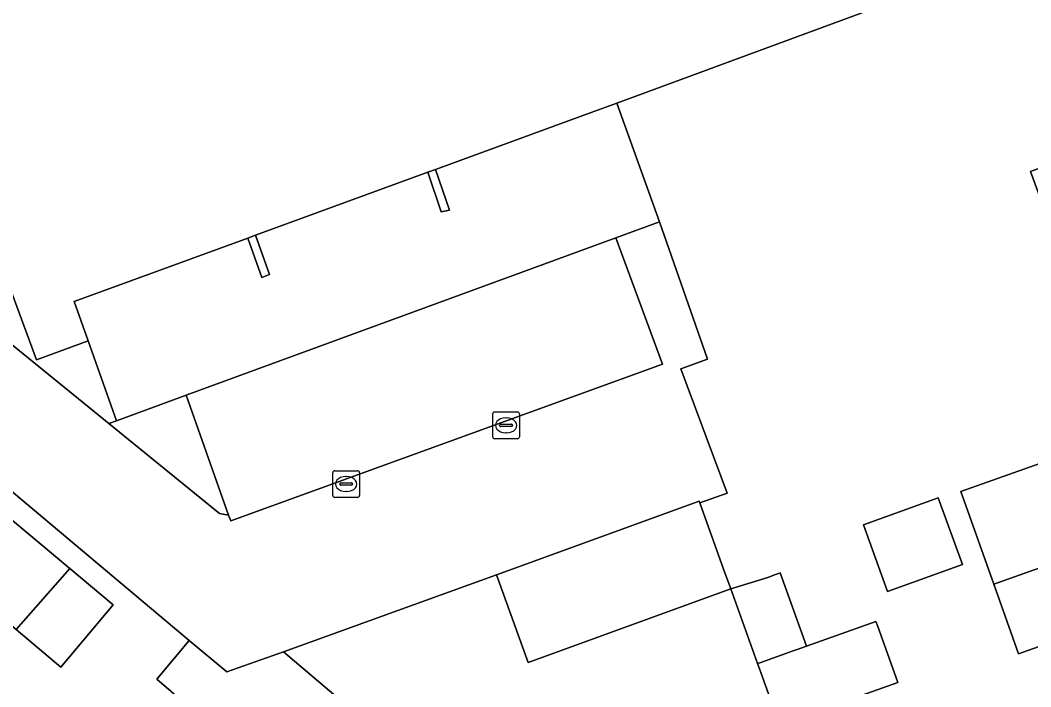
# Model space of a CAD drawing. Extents: x 162523 to 163266, y 381230 to 382050.
# Drawn here: x 162737.39 to 162775.21, y 381676.99 to 381701.94 of the extents above; entities that cross this region are included whole.
import ezdxf

# ---------------------------------------------------------------- set-up
doc = ezdxf.new("R2010")
doc.units = 0
for name, color, linetype in [('IMGEO_Erf', 7, 'Continuous'), ('IMGEO_Groenvoorziening', 7, 'Continuous'), ('IMGEO_Hek', 7, 'Continuous'), ('IMGEO_Kolk', 7, 'Continuous'), ('IMGEO_Muur', 7, 'Continuous'), ('IMGEO_Pand', 7, 'Continuous'), ('IMGEO_Parkeervlak_open', 7, 'Continuous'), ('IMGEO_Rijbaan_lokaal_open', 7, 'Continuous'), ('IMGEO_Voetpad_open', 7, 'Continuous')]:
    doc.layers.add(name, color=color, linetype=linetype)

msp = doc.modelspace()

# ---------------------------------------------------------------- linework, layer by layer
at = {"layer": 'IMGEO_Erf'}
for points in [[(162775.358, 381704.61), (162773.427, 381703.898), (162759.719, 381698.841), (162761.312, 381694.398), (162763.112, 381689.257), (162762.115, 381688.89), (162763.84, 381684.24), (162762.819, 381683.875), (162763.711, 381681.402), (162763.98, 381680.658), (162756.398, 381677.905), (162755.212, 381681.19), (162747.24, 381678.307), (162791.576, 381640.722)], [(162776.989, 381691.384), (162775.198, 381696.284), (162778.03, 381697.323)], [(162743.712, 381678.731), (162725.082, 381694.378), (162723.957, 381693.034), (162723.028, 381693.819), (162721.439, 381695.164), (162720.169, 381693.71), (162714.873, 381687.637), (162707.471, 381678.788)], [(162781.654, 381680.681), (162774.751, 381678.226), (162773.823, 381680.834), (162772.59, 381684.301), (162779.492, 381686.754)], [(162708.247, 381673.791), (162737.568, 381648.656), (162753.805, 381667.586), (162749.306, 381671.531), (162746.943, 381673.752), (162743.853, 381676.657), (162743.574, 381676.361), (162742.497, 381677.285), (162743.712, 381678.731)]]:
    msp.add_lwpolyline(points, dxfattribs=at)
for points in [[(162759.719, 381698.841), (162759.577, 381698.788), (162758.762, 381698.488), (162752.935, 381696.356), (162753.451, 381694.834), (162753.147, 381694.769), (162752.645, 381696.25), (162746.198, 381693.892), (162746.724, 381692.421), (162746.428, 381692.315), (162745.902, 381693.784), (162739.415, 381691.411), (162739.934, 381689.946), (162740.995, 381686.951), (162743.596, 381687.903), (162759.681, 381693.793), (162761.312, 381694.398)], [(162771.747, 381684.067), (162772.649, 381681.567), (162769.846, 381680.555), (162768.944, 381683.055)], [(162737.105, 381683.224), (162739.243, 381681.425), (162740.869, 381680.058), (162738.912, 381677.731), (162737.24, 381679.138), (162735.148, 381680.898)], [(162763.98, 381680.658), (162765.373, 381681.09), (162765.658, 381681.193), (162765.767, 381681.233), (162765.827, 381681.255), (162766.816, 381678.514), (162769.413, 381679.439), (162769.468, 381679.287), (162770.236, 381677.161), (162767.383, 381676.146), (162765.806, 381675.584), (162765.104, 381677.524), (162765.037, 381677.71), (162764.983, 381677.862)]]:
    msp.add_lwpolyline(points, close=True, dxfattribs=at)
at = {"layer": 'IMGEO_Groenvoorziening'}
msp.add_lwpolyline([(162740.709, 381686.849), (162744.852, 381683.483), (162745.186, 381683.412), (162743.596, 381687.903), (162740.995, 381686.951)], close=True, dxfattribs=at)
at = {"layer": 'IMGEO_Hek'}
for points in [[(162740.995, 381686.951), (162739.934, 381689.946)], [(162743.596, 381687.903), (162740.995, 381686.951)]]:
    msp.add_lwpolyline(points, dxfattribs=at)
at = {"layer": 'IMGEO_Kolk'}
for p, q in [((162755.072, 381686.353), (162755.072, 381687.205)), ((162755.147, 381687.279), (162755.999, 381687.279)), ((162756.073, 381687.205), (162756.073, 381686.353)), ((162755.331, 381686.773), (162755.331, 381686.785)), ((162755.769, 381686.736), (162755.371, 381686.736)), ((162755.374, 381686.822), (162755.772, 381686.822)), ((162755.56, 381687.059), (162755.585, 381687.059)), ((162755.815, 381686.785), (162755.815, 381686.773)), ((162755.583, 381686.499), (162755.558, 381686.499)), ((162755.999, 381686.279), (162755.147, 381686.279)), ((162749.087, 381684.156), (162749.087, 381685.008)), ((162749.162, 381685.082), (162750.014, 381685.082)), ((162749.575, 381684.862), (162749.6, 381684.862)), ((162750.088, 381685.008), (162750.088, 381684.156)), ((162749.346, 381684.576), (162749.346, 381684.588)), ((162749.784, 381684.539), (162749.386, 381684.539)), ((162749.389, 381684.625), (162749.787, 381684.625)), ((162749.83, 381684.588), (162749.83, 381684.576)), ((162749.598, 381684.302), (162749.573, 381684.302)), ((162750.014, 381684.082), (162749.162, 381684.082))]:
    msp.add_line(p, q, dxfattribs=at)
for points in [[(162755.072, 381686.353), (162755.072, 381687.205)], [(162755.147, 381687.279), (162755.999, 381687.279)], [(162756.073, 381687.205), (162756.073, 381686.353)], [(162755.999, 381686.279), (162755.147, 381686.279)], [(162749.087, 381684.156), (162749.087, 381685.008)], [(162749.162, 381685.082), (162750.014, 381685.082)], [(162750.088, 381685.008), (162750.088, 381684.156)], [(162750.014, 381684.082), (162749.162, 381684.082)]]:
    msp.add_lwpolyline(points, dxfattribs=at)
for centre, radius, start, end in [((162755.149, 381687.203), 0.0765, 91.552, 178.448), ((162755.149, 381687.203), 0.0765, 91.552, 178.448), ((162755.997, 381687.203), 0.0765, 1.552, 88.448), ((162755.997, 381687.203), 0.0765, 1.552, 88.448), ((162755.371, 381686.782), 0.0403, 85.8775, 175.7526), ((162755.368, 381686.772), 0.0366, 178.938, 274.7102), ((162755.772, 381686.779), 0.043, 264.8664, 352.4533), ((162755.776, 381686.784), 0.0386, 1.7309, 96.639), ((162755.149, 381686.355), 0.0765, 181.552, 268.448), ((162755.149, 381686.355), 0.0765, 181.552, 268.448), ((162755.997, 381686.355), 0.0765, 271.552, 358.448), ((162755.997, 381686.355), 0.0765, 271.552, 358.448), ((162749.164, 381685.006), 0.0765, 91.552, 178.448), ((162749.164, 381685.006), 0.0765, 91.552, 178.448), ((162750.012, 381685.006), 0.0765, 1.552, 88.448), ((162750.012, 381685.006), 0.0765, 1.552, 88.448), ((162749.386, 381684.585), 0.0403, 85.8775, 175.7526), ((162749.383, 381684.575), 0.0366, 178.938, 274.7102), ((162749.787, 381684.582), 0.043, 264.8664, 352.4533), ((162749.791, 381684.587), 0.0386, 1.7309, 96.639), ((162749.164, 381684.158), 0.0765, 181.552, 268.448), ((162749.164, 381684.158), 0.0765, 181.552, 268.448), ((162750.012, 381684.158), 0.0765, 271.552, 358.448), ((162750.012, 381684.158), 0.0765, 271.552, 358.448)]:
    msp.add_arc(centre, radius, start, end, dxfattribs=at)
for centre, major_axis, ratio, start_param, end_param in [((162755.559, 381686.779), (-0.387, 0.002), 0.722429, 4.712389, 7.853982), ((162755.584, 381686.779), (-0.39, 0.002), 0.717154, 1.570796, 4.712389), ((162749.574, 381684.582), (-0.387, 0.002), 0.722429, 4.712389, 7.853982), ((162749.599, 381684.582), (-0.39, 0.002), 0.717154, 1.570796, 4.712389)]:
    msp.add_ellipse(centre, major_axis=major_axis, ratio=ratio, start_param=start_param, end_param=end_param, dxfattribs=at)
at = {"layer": 'IMGEO_Muur'}
for points in [[(162753.147, 381694.769), (162753.451, 381694.834), (162752.935, 381696.356), (162752.645, 381696.25)], [(162746.428, 381692.315), (162746.724, 381692.421), (162746.198, 381693.892), (162745.902, 381693.784)]]:
    msp.add_lwpolyline(points, close=True, dxfattribs=at)
msp.add_lwpolyline([(162761.312, 381694.398), (162763.112, 381689.257)], dxfattribs=at)
at = {"layer": 'IMGEO_Pand'}
for points in [[(162734.777, 381697.931), (162738.005, 381689.231), (162739.934, 381689.946), (162739.415, 381691.411), (162745.902, 381693.784), (162746.198, 381693.892), (162752.645, 381696.25), (162752.935, 381696.356), (162758.762, 381698.488), (162759.577, 381698.788), (162759.719, 381698.841), (162773.427, 381703.898), (162775.358, 381704.61)], [(162778.03, 381697.323), (162775.198, 381696.284), (162776.989, 381691.384)]]:
    msp.add_lwpolyline(points, dxfattribs=at)
for points in [[(162773.823, 381680.834), (162788.152, 381685.929), (162786.934, 381689.355), (162785.699, 381688.914), (162784.738, 381691.66), (162780.028, 381689.985), (162778.532, 381689.453), (162779.492, 381686.754), (162772.59, 381684.301)], [(162789.08, 381679.441), (162787.839, 381682.903), (162789.069, 381683.348), (162788.152, 381685.929), (162773.823, 381680.834), (162774.751, 381678.226), (162781.654, 381680.681), (162782.878, 381677.237)], [(162763.711, 381681.402), (162762.819, 381683.875), (162762.794, 381683.943), (162755.212, 381681.19), (162756.398, 381677.905), (162763.98, 381680.658)], [(162768.944, 381683.055), (162769.846, 381680.555), (162772.649, 381681.567), (162771.747, 381684.067)], [(162737.24, 381679.138), (162739.243, 381681.425), (162737.105, 381683.224), (162735.148, 381680.898)], [(162737.24, 381679.138), (162738.912, 381677.731), (162740.869, 381680.058), (162739.243, 381681.425)], [(162763.98, 381680.658), (162764.983, 381677.862), (162765.099, 381677.903), (162766.316, 381678.336), (162766.47, 381678.391), (162766.816, 381678.514), (162765.827, 381681.255), (162765.767, 381681.233), (162765.658, 381681.193), (162765.373, 381681.09)], [(162766.816, 381678.514), (162766.47, 381678.391), (162766.316, 381678.336), (162765.099, 381677.903), (162764.983, 381677.862), (162765.037, 381677.71), (162765.104, 381677.524), (162765.806, 381675.584), (162767.383, 381676.146), (162770.236, 381677.161), (162769.468, 381679.287), (162769.413, 381679.439)]]:
    msp.add_lwpolyline(points, close=True, dxfattribs=at)
at = {"layer": 'IMGEO_Parkeervlak_open'}
msp.add_lwpolyline([(162759.681, 381693.793), (162743.596, 381687.903), (162745.186, 381683.412), (162745.278, 381683.212), (162761.426, 381689.066)], close=True, dxfattribs=at)
at = {"layer": 'IMGEO_Rijbaan_lokaal_open'}
msp.add_lwpolyline([(162725.082, 381694.378), (162743.712, 381678.731), (162745.12, 381677.549), (162747.24, 381678.307), (162755.212, 381681.19), (162762.794, 381683.943), (162762.819, 381683.875), (162763.84, 381684.24), (162762.115, 381688.89), (162763.112, 381689.257), (162761.312, 381694.398), (162759.681, 381693.793), (162761.426, 381689.066), (162745.278, 381683.212), (162745.186, 381683.412), (162744.852, 381683.483), (162740.709, 381686.849), (162731.879, 381694.023)], dxfattribs=at)
at = {"layer": 'IMGEO_Voetpad_open'}
for points in [[(162731.879, 381694.023), (162740.709, 381686.849), (162740.995, 381686.951), (162739.934, 381689.946), (162738.005, 381689.231), (162734.777, 381697.931), (162735.396, 381698.159), (162735.21, 381698.68), (162735.007, 381698.473), (162731.813, 381694.549)], [(162791.576, 381640.722), (162747.24, 381678.307), (162745.12, 381677.549), (162743.712, 381678.731), (162742.497, 381677.285), (162743.574, 381676.361)]]:
    msp.add_lwpolyline(points, dxfattribs=at)

doc.saveas('drawing.dxf')
